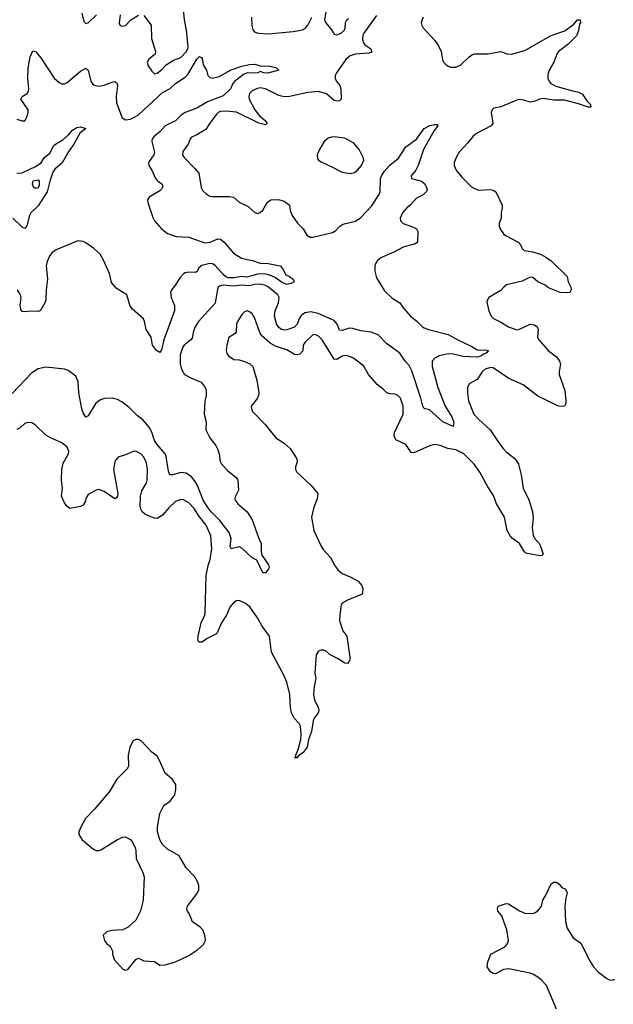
# Model space of a CAD drawing. Header units: inches. Extents: x 1839270 to 1929235, y 762242 to 910350.
# Tile 347 of 362: x 1900111 to 1904600, y 887547 to 894992. Entities that reach past the tile are written whole.
import ezdxf

# ---------------------------------------------------------------- set-up
doc = ezdxf.new("R2010")
doc.units = ezdxf.units.IN
doc.header["$MEASUREMENT"] = 0
doc.layers.add('B9808', color=7, linetype='Continuous')
doc.layers.add('B9809', color=7, linetype='Continuous')

msp = doc.modelspace()

# ---------------------------------------------------------------- linework, layer by layer
at = {"layer": 'B9808', "color": 5, "elevation": 680}
for points in [[(1902347.3, 890000), (1902338.2, 889950), (1902333.8, 889890), (1902341.1, 889850), (1902367.6, 889790), (1902372.1, 889767.9), (1902368.4, 889751.6), (1902337.3, 889710), (1902330.4, 889689.6), (1902318.3, 889610), (1902294, 889550), (1902284.9, 889490), (1902254.4, 889450), (1902217.6, 889422.4), (1902210, 889409.6), (1902189.6, 889409.6), (1902198.6, 889421.4), (1902198, 889430), (1902218.6, 889481.4), (1902236.4, 889550), (1902240.4, 889590), (1902233.3, 889650), (1902225.3, 889670), (1902187.2, 889710), (1902166.6, 889750), (1902158.7, 889790), (1902153.3, 889890), (1902130, 889983.6), (1902123.1, 890000)], [(1904169.8, 887509.8), (1904094, 887690), (1904057.7, 887730), (1904030, 887752), (1903990, 887775.1), (1903970, 887781.4), (1903810, 887814), (1903770, 887809.6), (1903710, 887776.3), (1903690, 887778.7), (1903670, 887791.8), (1903646.9, 887830), (1903651, 887869), (1903674.5, 887925.5), (1903779.2, 887980.8), (1903797.7, 888002.3), (1903806, 888030), (1903794, 888110), (1903761.8, 888201.8), (1903755.5, 888215.5), (1903726, 888250), (1903723.1, 888270), (1903729.8, 888290.2), (1903790, 888308.4), (1903806.4, 888306.4), (1903890, 888253.4), (1903930, 888237.3), (1903990, 888234), (1904010, 888240.7), (1904030, 888254), (1904056.2, 888290), (1904066.3, 888333.7), (1904090, 888371), (1904130, 888458.8), (1904150, 888471), (1904170, 888470.8), (1904190, 888456), (1904210, 888431), (1904237.1, 888417.1), (1904250.4, 888390.4), (1904240.3, 888350), (1904234, 888290), (1904236.9, 888170), (1904250, 888123), (1904295.3, 888050), (1904354, 888010), (1904424.9, 887870), (1904450.3, 887830), (1904487.6, 887790), (1904550, 887742), (1904570, 887732.2), (1904590, 887730.4), (1904610, 887737)]]:
    msp.add_lwpolyline(points, dxfattribs=at)
at = {"layer": 'B9808', "color": 5, "elevation": 720}
msp.add_lwpolyline([(1901010, 889549), (1900990, 889548.7), (1900970, 889538), (1900942.8, 889490), (1900930.7, 889430), (1900933.4, 889350), (1900927.3, 889330), (1900844.4, 889250), (1900790, 889156), (1900678, 889022), (1900609, 888951), (1900573.1, 888886.9), (1900558.4, 888850), (1900559.5, 888830), (1900583.1, 888790), (1900670, 888719.5), (1900690, 888710.3), (1900710, 888710.3), (1900730, 888718), (1900850, 888793.7), (1900890, 888810.4), (1900910, 888812.7), (1900950.3, 888790.3), (1900970, 888762.8), (1900983.1, 888730), (1900988.5, 888710), (1900992.7, 888650), (1901042.8, 888542.8), (1901051.8, 888510), (1901045.1, 888334.9), (1901025.7, 888254.3), (1900990, 888184), (1900930.3, 888129.7), (1900890, 888109.4), (1900810, 888105.2), (1900770, 888094), (1900742, 888070), (1900751.3, 888030), (1900770, 888004.7), (1900792, 887990), (1900812, 887950), (1900812, 887928), (1900824.5, 887884.5), (1900890, 887812), (1900910, 887804.7), (1900930, 887811), (1900990, 887886), (1901010, 887896), (1901050, 887874.8), (1901130, 887870.8), (1901170, 887844), (1901210, 887846), (1901290, 887868.5), (1901390, 887916.5), (1901458.8, 887961.2), (1901500.3, 887999.7), (1901515.8, 888030), (1901511.3, 888070), (1901494.7, 888110), (1901475.6, 888130), (1901417.6, 888170), (1901393.6, 888233.6), (1901379, 888250), (1901374, 888270), (1901381.2, 888290), (1901450, 888381), (1901465.2, 888410), (1901464.7, 888444.7), (1901459, 888470), (1901436, 888510), (1901370, 888579), (1901316.2, 888670), (1901230, 888719.7), (1901190, 888756.3), (1901171.9, 888790), (1901153.6, 888850), (1901151.9, 888890), (1901171, 888989), (1901201.2, 889050), (1901250, 889084), (1901283.7, 889130), (1901292, 889170), (1901292.3, 889210), (1901265.2, 889250), (1901210, 889294), (1901169.4, 889390), (1901150, 889424), (1901110, 889453.2), (1901030, 889539)], close=True, dxfattribs=at)
at = {"layer": 'B9809', "color": 5}
for points, elevation in [([(1901050, 895023.8), (1901106, 894950), (1901106.7, 894850), (1901137.7, 894750), (1901135.2, 894730), (1901087.6, 894692.4), (1901075.3, 894670), (1901082.5, 894642.5), (1901110, 894601.3), (1901130, 894582.6), (1901150, 894586.7), (1901185.4, 894614.6), (1901218.9, 894650), (1901273.9, 894686.1), (1901330, 894704.7), (1901370, 894747.7), (1901381.8, 894770), (1901384.4, 894790), (1901371.7, 894911.8), (1901357.2, 894990), (1901349.9, 895070)], 660), ([(1902810, 895023.1), (1902713.1, 894890), (1902706.5, 894873.5), (1902703, 894843), (1902710, 894815.3), (1902721.9, 894801.9), (1902767.2, 894770), (1902773.1, 894746.9), (1902750, 894737.6), (1902650, 894729.8), (1902610, 894718.8), (1902577.4, 894690), (1902506.2, 894590), (1902496.9, 894570), (1902495.5, 894550), (1902504.9, 894530), (1902532.8, 894492.8), (1902538.9, 894470), (1902542, 894390), (1902530, 894376.9), (1902510, 894374.7), (1902490, 894380.9), (1902430, 894429.7), (1902370, 894448.4), (1902290, 894440.3), (1902150, 894409.7), (1902110, 894408), (1902070, 894418), (1901970, 894468.9), (1901930, 894475.7), (1901910, 894472.4), (1901870, 894453.8), (1901850, 894432.6), (1901844.1, 894410), (1901846.8, 894390), (1901889, 894309), (1901924.2, 894264.2), (1901967.3, 894230), (1901980.7, 894210), (1901977.5, 894202.5), (1901970, 894197.2), (1901919.3, 894210), (1901751.1, 894291.1), (1901670, 894301.1), (1901630, 894298.3), (1901610.8, 894289.2), (1901601.4, 894278.6), (1901548.9, 894210), (1901518.9, 894161.1), (1901450, 894120.3), (1901410, 894103.7), (1901399.3, 894090), (1901384.9, 894050), (1901344, 893996), (1901342.2, 893970), (1901354.4, 893950), (1901433.7, 893870), (1901464.6, 893830), (1901482.6, 893722.6), (1901496.7, 893696.7), (1901517.7, 893677.7), (1901550, 893658), (1901570, 893653.7), (1901695.6, 893655.6), (1901728.8, 893648.8), (1901771.9, 893611.9), (1901839.9, 893579.9), (1901890, 893534), (1901910, 893525.5), (1901930, 893533.4), (1901950, 893550.7), (1901982.9, 893610), (1902009.2, 893630), (1902067.9, 893632.1), (1902110, 893618.7), (1902150.5, 893590), (1902156.3, 893550), (1902170.7, 893510), (1902212.5, 893452.5), (1902254, 893410), (1902283, 893363), (1902308, 893348), (1902328.1, 893348.1), (1902476.6, 893383.4), (1902502.5, 893397.5), (1902532.3, 893430), (1902553.9, 893446.1), (1902650, 893468.1), (1902690, 893495.6), (1902770, 893581.2), (1902828.5, 893670), (1902837.4, 893690), (1902840.3, 893790), (1902850, 893817.2), (1902870, 893846.3), (1902910, 893891.8), (1902976.5, 893943.6), (1903029.9, 894030.1), (1903111.6, 894088.4), (1903170, 894167.8), (1903211.4, 894191.4), (1903250, 894200.3), (1903270, 894198), (1903273, 894190), (1903245.7, 894154.3), (1903163.2, 894010), (1903125.2, 893890), (1903105.3, 893854.7), (1903070.6, 893810), (1903074.8, 893790), (1903150, 893770.3), (1903174.9, 893750), (1903192.7, 893710), (1903188.3, 893691.7), (1903164, 893670), (1903110, 893638.7), (1903067.2, 893592.8), (1903039.3, 893570), (1903006, 893530), (1902988, 893490), (1902990.7, 893470), (1903010.4, 893450.4), (1903090, 893422), (1903110.8, 893410), (1903120.7, 893390), (1903119.1, 893310), (1903102.8, 893297.2), (1903010, 893272.8), (1902944.3, 893235.7), (1902841.3, 893190), (1902817.4, 893170), (1902803.6, 893150), (1902797.6, 893130), (1902796.5, 893090), (1902810, 893040.7), (1902870, 892942), (1902927.1, 892887.1), (1902986.7, 892850), (1903013.4, 892810), (1903065.7, 892750), (1903112.8, 892712.8), (1903157.1, 892670), (1903170, 892661.1), (1903202.8, 892650), (1903350, 892611.5), (1903423, 892570), (1903530, 892521), (1903570, 892495.5), (1903590, 892492.1), (1903630, 892494.7), (1903656, 892490), (1903638, 892470), (1903618, 892462), (1903604.2, 892450), (1903570, 892438.8), (1903465, 892445), (1903390, 892463), (1903350, 892464.8), (1903282, 892450), (1903250, 892432.6), (1903230.3, 892410), (1903229.2, 892370), (1903272, 892210), (1903328.5, 892068.5), (1903379.7, 891990), (1903393, 891947), (1903390, 891915.3), (1903310, 891952), (1903210, 892042.4), (1903170, 892052.3), (1903159.7, 892070), (1903144.8, 892130), (1903076.4, 892336.4), (1903057.2, 892377.2), (1903026.6, 892410), (1902984.4, 892470), (1902884.3, 892544.3), (1902822.9, 892610), (1902769, 892630), (1902690, 892639.5), (1902630, 892657.8), (1902601.5, 892658.5), (1902550, 892640.7), (1902530, 892645.1), (1902512.4, 892690), (1902490, 892716.2), (1902368.2, 892770), (1902310, 892782.3), (1902270, 892775.9), (1902242.3, 892757.7), (1902225.9, 892734.1), (1902209.4, 892690.6), (1902190, 892667.2), (1902130, 892647.2), (1902110, 892644.7), (1902090, 892648.4), (1902070, 892664.2), (1902051.7, 892691.7), (1902038.4, 892750), (1902041.7, 892790), (1902068.7, 892850), (1902072.5, 892890), (1902063.4, 892910), (1901993.2, 892970), (1901970, 892981.9), (1901930, 892992.7), (1901890, 892989), (1901850, 892978.4), (1901790, 892985), (1901730, 892976.7), (1901650, 892983.2), (1901622.3, 892977.7), (1901612, 892968), (1901606.7, 892953.3), (1901590, 892847.6), (1901462.7, 892710), (1901437.7, 892670), (1901424.6, 892635.4), (1901415.5, 892584.5), (1901404.9, 892570), (1901354.3, 892530), (1901343.2, 892510), (1901323.5, 892456.5), (1901325.2, 892390), (1901333.4, 892350), (1901358, 892310), (1901410, 892280.3), (1901482.8, 892250), (1901512.7, 892210), (1901520.5, 892190), (1901520.5, 892150), (1901511.9, 892108.1), (1901506.4, 892010), (1901521.6, 891950), (1901519.1, 891890), (1901547.7, 891830), (1901593.2, 891773.2), (1901607.1, 891747.1), (1901618.9, 891710), (1901627.2, 891650), (1901635.1, 891635.1), (1901682.2, 891582.2), (1901748, 891530), (1901760.4, 891510), (1901766.8, 891433.2), (1901742.8, 891390), (1901739.1, 891370), (1901745.5, 891350), (1901760.4, 891330), (1901830, 891270.4), (1901870.2, 891210), (1901915.6, 891075.6), (1901938, 891030), (1901937.3, 890970), (1901942.5, 890942.5), (1901993, 890870), (1901996.3, 890850), (1901990, 890835.3), (1901970, 890808.7), (1901950, 890809), (1901905.2, 890905.2), (1901870, 890922.9), (1901790, 890996.3), (1901770, 891005.1), (1901709.7, 890989.7), (1901703, 891010), (1901711.1, 891070), (1901695.2, 891115.2), (1901623.7, 891203.7), (1901558.1, 891270), (1901528.1, 891310), (1901499, 891359), (1901455.6, 891470), (1901439.2, 891499.2), (1901410, 891536.2), (1901370, 891562.4), (1901330, 891569), (1901270, 891550.9), (1901247.3, 891550), (1901237.1, 891577.1), (1901219.2, 891690), (1901209.9, 891710), (1901150, 891780.2), (1901130.9, 891810), (1901110, 891874), (1901090, 891909.8), (1901044.6, 891964.6), (1900999.5, 891999.5), (1900939.1, 892059.1), (1900882.2, 892102.2), (1900850, 892120.5), (1900810, 892129.6), (1900752.1, 892127.9), (1900722.3, 892117.7), (1900687.1, 892092.9), (1900630, 891997.2), (1900610, 891985.2), (1900590, 892019), (1900581.1, 892050), (1900557.7, 892170), (1900554, 892254), (1900535.6, 892295.6), (1900478, 892338), (1900449.6, 892349.6), (1900310, 892364.2), (1900250, 892351.2), (1900201.4, 892318.6), (1900054.5, 892165.5)], 660), ([(1900580.3, 895040.3), (1900596.8, 894976.8), (1900610, 894962.8), (1900630, 894968), (1900692.5, 895027.5)], 660), ([(1900870.5, 895029.5), (1900864.1, 894964.1), (1900870, 894947.3), (1900890, 894942), (1900910, 894948), (1900952.3, 894990), (1901010, 895026.7)], 660), ([(1903163, 895010), (1903147.3, 894970), (1903150.6, 894950), (1903162, 894930), (1903250, 894834.4), (1903280.3, 894790), (1903297.6, 894750), (1903308.2, 894690), (1903316.3, 894670), (1903332.1, 894652.1), (1903350, 894640.5), (1903370, 894633), (1903410, 894632.7), (1903446, 894650), (1903510, 894710.5), (1903530, 894725.5), (1903550, 894732.7), (1903650, 894733.4), (1903750, 894750.7), (1903794.2, 894734.2), (1903830, 894730.4), (1903930, 894758.5), (1904130, 894871.6), (1904231.9, 894908.1), (1904301.1, 894958.9), (1904330, 894990.6), (1904350, 894991.3), (1904350.4, 894970.4), (1904342.8, 894957.2), (1904336.5, 894910), (1904320.3, 894870), (1904256, 894804), (1904186.4, 894750), (1904172.7, 894730), (1904148.9, 894671.1), (1904114.9, 894610), (1904104.9, 894575.1), (1904104.9, 894550), (1904112.2, 894530), (1904128.4, 894510), (1904164.9, 894490), (1904290, 894453.4), (1904330, 894446.7), (1904364, 894430), (1904399, 894379), (1904426, 894350), (1904430.8, 894330), (1904410, 894329.6), (1904336.2, 894356.2), (1904230, 894384.2), (1904150, 894382), (1904070, 894395.3), (1904041, 894390), (1904010, 894375.1), (1903970, 894367.8), (1903922.7, 894382.7), (1903890, 894387.6), (1903870, 894383.6), (1903750, 894333), (1903697.1, 894322.9), (1903683, 894310), (1903677.1, 894290), (1903688.5, 894210), (1903676.4, 894190), (1903564, 894130), (1903539.1, 894110), (1903499.9, 894060.1), (1903434.9, 893990), (1903410.5, 893950), (1903395.5, 893910), (1903395.5, 893890), (1903413, 893850), (1903457.5, 893797.5), (1903528.1, 893728.1), (1903550, 893714), (1903582.5, 893702.5), (1903668.5, 893708.5), (1903690, 893703), (1903710.4, 893690.4), (1903760.5, 893590), (1903760.5, 893570), (1903750.7, 893530), (1903750.5, 893490), (1903735.8, 893450), (1903735.8, 893430), (1903746.3, 893406.3), (1903770, 893373.4), (1903790, 893358), (1903881, 893310), (1903897.3, 893290), (1903910, 893261), (1903926.6, 893246.6), (1903990, 893236.5), (1904055.1, 893215.1), (1904090, 893197.1), (1904130, 893168), (1904250, 893051), (1904259.1, 893010), (1904277.3, 892970), (1904281, 892950), (1904270.4, 892929.6), (1904250, 892926.6), (1904198, 892930), (1904110, 892964.2), (1904083.5, 892983.5), (1904029.2, 893010), (1903990, 893042), (1903970, 893044), (1903910, 893014.5), (1903793, 892987), (1903771, 892970), (1903750, 892944), (1903658, 892890), (1903647.1, 892872.9), (1903644, 892856), (1903659.1, 892790), (1903676, 892750), (1903693, 892733), (1903750, 892705.5), (1903806, 892670), (1903870, 892646.7), (1903890.6, 892650.6), (1903970, 892688.9), (1904003.2, 892683.2), (1904023.8, 892670), (1904032, 892650), (1904027.1, 892590), (1904035.6, 892570), (1904107.4, 892490), (1904170, 892442), (1904192.6, 892410), (1904199.6, 892390), (1904190.2, 892330), (1904191.4, 892310), (1904232, 892188), (1904241.6, 892110), (1904240.7, 892090), (1904231, 892070), (1904210, 892067), (1904184, 892070), (1904030, 892146.2), (1903916.9, 892230), (1903810, 892277.8), (1903690, 892358.2), (1903670, 892361.2), (1903630, 892348.6), (1903607.6, 892330), (1903570, 892271.6), (1903510, 892238.4), (1903496.5, 892210), (1903496, 892170), (1903504.7, 892110), (1903543.9, 892010), (1903580.7, 891970), (1903669.2, 891890), (1903732.8, 891792.8), (1903766.7, 891750), (1903790, 891724.4), (1903853.9, 891673.9), (1903881.8, 891630), (1903902.2, 891550), (1903918.6, 891450), (1903960.9, 891360.9), (1903988.2, 891270), (1903994.4, 891225.6), (1903986.9, 891150), (1903994, 891094), (1904006.8, 891066.8), (1904036, 891036), (1904050.2, 891010.2), (1904068.4, 890951.6), (1904059.7, 890940.3), (1904042.9, 890937.1), (1903937.8, 890957.8), (1903927.3, 890967.3), (1903891, 891031), (1903837.6, 891070), (1903819.6, 891090), (1903797.4, 891130), (1903776.4, 891230), (1903717.6, 891330), (1903694.8, 891394.8), (1903650, 891460.4), (1903591.2, 891571.2), (1903548.2, 891630), (1903468.5, 891708.5), (1903410, 891738.3), (1903349.5, 891749.5), (1903290, 891771.2), (1903250, 891779.1), (1903210, 891769.2), (1903110, 891723.7), (1903090, 891717.2), (1903070, 891719.6), (1903030, 891779.7), (1902954.3, 891814.3), (1902941.6, 891841.6), (1902945.7, 891870), (1903011.3, 892010), (1903009.8, 892070), (1902990.7, 892130), (1902970, 892149.7), (1902950, 892159.7), (1902910, 892163), (1902886, 892170), (1902858.7, 892198.7), (1902813.4, 892233.4), (1902749.6, 892310), (1902712.9, 892372.9), (1902666.6, 892410), (1902630, 892434.3), (1902590, 892451.1), (1902570, 892452.6), (1902550, 892446.3), (1902510, 892421.7), (1902490, 892425.1), (1902399.3, 892570), (1902370, 892599.7), (1902350, 892609.7), (1902330, 892611.1), (1902267.3, 892550), (1902254, 892530), (1902251.3, 892488.7), (1902230, 892461.9), (1902210, 892456.9), (1902190, 892459.9), (1902130, 892495.1), (1902050, 892521.1), (1902005.7, 892545.7), (1901941.5, 892601.5), (1901926.2, 892626.2), (1901890, 892732), (1901870, 892766.6), (1901850, 892783.7), (1901830, 892789.4), (1901810, 892782), (1901790, 892762.9), (1901754.8, 892705.2), (1901749.3, 892690), (1901748.3, 892631.7), (1901741.4, 892618.6), (1901692.3, 892587.7), (1901677.6, 892530), (1901672.7, 892490), (1901678, 892470), (1901690, 892450.8), (1901730, 892422.8), (1901770, 892419.1), (1901810, 892407.3), (1901851.3, 892390), (1901874, 892370), (1901905.2, 892265.2), (1901918.7, 892170), (1901917.6, 892150), (1901908.2, 892130), (1901862, 892070), (1901863.8, 892050), (1901872.7, 892030), (1901968.4, 891930), (1902049, 891829), (1902110.6, 891790), (1902155.5, 891750), (1902207.7, 891670), (1902210.4, 891649.6), (1902197.3, 891610), (1902197.3, 891590), (1902206.8, 891570), (1902314, 891470), (1902366, 891410), (1902361, 891370), (1902334.4, 891305.6), (1902317.3, 891230), (1902336.3, 891130), (1902390.6, 891010), (1902405.5, 890985.5), (1902463.9, 890923.9), (1902488.4, 890870), (1902518, 890830), (1902550, 890803.8), (1902610, 890779.1), (1902670, 890746), (1902696.8, 890716.8), (1902706.8, 890690), (1902703.5, 890656.5), (1902695.2, 890644.8), (1902590, 890603.6), (1902550, 890580.9), (1902542.4, 890570), (1902538.4, 890550), (1902530.6, 890490.6), (1902530.4, 890450), (1902554.9, 890370), (1902586, 890330), (1902608, 890172), (1902607.3, 890150), (1902602, 890138), (1902590, 890124), (1902570, 890126.6), (1902520.1, 890160.1), (1902459.3, 890190), (1902430, 890214.5), (1902410, 890223.6), (1902390, 890225.6), (1902370, 890217.6), (1902353.7, 890190), (1902343.9, 890050), (1902349.1, 890010), (1902347.3, 890000)], 680), ([(1901864.2, 895010), (1901866.5, 894950), (1901874.6, 894914.6), (1901890, 894898.4), (1901918, 894890), (1901990, 894885), (1902178.2, 894901.8), (1902250, 894915.8), (1902272.1, 894927.9), (1902289.8, 894950.2), (1902319.6, 895010)], 660), ([(1902426.3, 895050), (1902415.5, 894990), (1902422.2, 894970), (1902462.9, 894922.9), (1902490, 894883), (1902510, 894877.6), (1902542, 894890), (1902564.7, 894910), (1902572.1, 894930), (1902575.8, 894970), (1902585.6, 894990), (1902598.4, 895001.6)], 660), ([(1900090, 894239.3), (1900130, 894226), (1900150, 894226), (1900163.7, 894250), (1900175.1, 894290), (1900174.3, 894310), (1900118.7, 894390), (1900129.3, 894410), (1900166.4, 894433.6), (1900177.7, 894450), (1900179.8, 894470), (1900171.8, 894550), (1900174.6, 894625.4), (1900190, 894711.3), (1900210, 894756), (1900230, 894750.8), (1900270, 894704), (1900372.9, 894550), (1900410, 894516), (1900430, 894507.2), (1900450, 894507.4), (1900470, 894516.5), (1900570, 894602), (1900610, 894626), (1900630, 894611), (1900650, 894526.8), (1900664.2, 894504.2), (1900676.2, 894496.2), (1900710, 894488.4), (1900750, 894497.6), (1900810, 894520.3), (1900830, 894523.8), (1900838.9, 894518.9), (1900848.5, 894508.5), (1900851.4, 894491.4), (1900840.2, 894410), (1900842.5, 894362.5), (1900886.7, 894250), (1900910, 894234), (1900950, 894239.6), (1901010, 894271.7), (1901190, 894439.8), (1901247.7, 894472.3), (1901289.9, 894510.1), (1901362.7, 894557.3), (1901382.6, 894577.4), (1901450, 894693.1), (1901470, 894712.2), (1901486, 894706), (1901490, 894698), (1901498.7, 894650), (1901522.6, 894610), (1901534, 894570), (1901550, 894554), (1901570, 894550.3), (1901618.5, 894561.5), (1901710, 894612.6), (1901790, 894639.2), (1901850, 894653.4), (1901890, 894655.6), (1901940.5, 894640.5), (1901990, 894643.7), (1902046.8, 894630), (1902070.6, 894609.4), (1901988.2, 894588.2), (1901958, 894590), (1901930, 894599), (1901912, 894590), (1901892.9, 894587.1), (1901830, 894589), (1901802.5, 894577.5), (1901735.5, 894524.5), (1901723.9, 894510), (1901705.7, 894470), (1901650, 894416.5), (1901530, 894371), (1901450, 894322.6), (1901361.5, 894290), (1901331.4, 894270), (1901290, 894225.7), (1901211.6, 894190), (1901174.4, 894145.6), (1901130.1, 894109.9), (1901114, 894090), (1901110.2, 894070), (1901130.2, 893989.8), (1901125.5, 893970), (1901090, 893919.5), (1901086, 893910), (1901087.7, 893890), (1901110, 893853), (1901135.1, 893795.1), (1901150, 893775.5), (1901186, 893750), (1901193.4, 893730), (1901184, 893710), (1901170, 893698), (1901090.3, 893649.7), (1901077.6, 893630), (1901078.9, 893610), (1901117.1, 893497.1), (1901131, 893471), (1901183.6, 893410), (1901230, 893374.7), (1901293.1, 893353.1), (1901390, 893346.4), (1901510, 893304.3), (1901551.5, 893308.5), (1901610, 893334.9), (1901630, 893331.7), (1901657, 893310), (1901727.2, 893227.2), (1901789.3, 893189.3), (1901830, 893177.2), (1901872, 893172), (1901930, 893151.3), (1901990, 893149.2), (1902080.7, 893130), (1902099.3, 893110), (1902122.8, 893062.8), (1902150.8, 893050), (1902178.8, 893030), (1902186, 893010), (1902163.8, 892996.2), (1902130, 892989.8), (1902090, 893007.3), (1902042.1, 893042.1), (1902014.6, 893054.6), (1901985.5, 893065.5), (1901950, 893070.9), (1901910, 893067.9), (1901830, 893045.7), (1901790, 893049.1), (1901730, 893039.3), (1901690, 893041), (1901670, 893047.3), (1901650, 893063.7), (1901590, 893134.1), (1901570, 893145.4), (1901550, 893147.4), (1901487.5, 893132.5), (1901465.2, 893114.8), (1901451.9, 893088.1), (1901440, 893080), (1901390, 893081.9), (1901362.7, 893077.3), (1901350, 893069.8), (1901321.3, 893038.7), (1901290, 892986.6), (1901259.3, 892950), (1901250.5, 892930), (1901255.5, 892890), (1901282, 892830), (1901281.1, 892790), (1901200.1, 892570), (1901184.1, 892495.9), (1901170, 892475.8), (1901144.8, 892490), (1901114.5, 892530), (1901104.8, 892590), (1901066.9, 892650), (1901056.1, 892710), (1901047.5, 892730), (1900963, 892803), (1900945.5, 892825.5), (1900920.2, 892910), (1900841.7, 892961.7), (1900804.5, 893004.5), (1900790, 893073.6), (1900748.5, 893168.5), (1900718.8, 893218.8), (1900670, 893264.5), (1900610, 893304.5), (1900590, 893315.1), (1900550, 893319), (1900387.4, 893252.6), (1900354.4, 893230), (1900336.1, 893203.9), (1900317.8, 893162.2), (1900311.9, 893130), (1900320.6, 893030), (1900310.2, 892950), (1900308.6, 892871.4), (1900301.5, 892850), (1900268.3, 892791.7), (1900250, 892785.1), (1900190, 892787.8), (1900150, 892782.4), (1900130, 892784.5), (1900120.6, 892800.6), (1900114, 892830), (1900123, 892890), (1900117.6, 892910), (1900094, 892950)], 640), ([(1900090, 893831.4), (1900130, 893834), (1900230, 893880.3), (1900270, 893906), (1900298.4, 893950), (1900338.3, 893981.7), (1900370, 894039.1), (1900390, 894056.3), (1900437, 894083), (1900479.1, 894120.9), (1900510, 894157.3), (1900543.9, 894176.1), (1900570, 894180.5), (1900611.3, 894170), (1900565.3, 894134.7), (1900521.6, 894050), (1900482.9, 893997.1), (1900432.9, 893910), (1900377.7, 893862.3), (1900361.5, 893838.5), (1900338.5, 893770), (1900319.6, 893690), (1900250, 893582.9), (1900194.4, 893530), (1900185.3, 893510), (1900166, 893434), (1900150, 893414), (1900130, 893424), (1900059.5, 893490)], 620), ([(1902123.1, 890000), (1902110, 890031.5), (1902016, 890210), (1901999.3, 890330), (1901945.3, 890405.3), (1901910, 890469.8), (1901851.4, 890551.4), (1901817.9, 890577.9), (1901770, 890599), (1901750, 890598.5), (1901730, 890585.7), (1901701.1, 890550), (1901674.9, 890490), (1901635.9, 890430), (1901605.1, 890354.9), (1901594.9, 890345.1), (1901527.7, 890312.3), (1901490, 890286), (1901470, 890285.2), (1901464, 890290), (1901458, 890310), (1901460.5, 890330), (1901483.1, 890430), (1901509.8, 890490), (1901512.8, 890507.2), (1901521.9, 890790), (1901536.2, 890863.8), (1901550.6, 890910.6), (1901563.2, 890990), (1901556.8, 891090), (1901519.9, 891170), (1901463.3, 891243.2), (1901430, 891294.5), (1901390, 891338.9), (1901350, 891362.4), (1901330, 891363), (1901290, 891347.8), (1901239.3, 891300.7), (1901190, 891244.2), (1901150, 891220.5), (1901130, 891222.4), (1901090, 891238.5), (1901055.4, 891255.4), (1901038, 891270), (1901026.6, 891290), (1901022.6, 891310), (1901024, 891390), (1901035.6, 891430), (1901071, 891490), (1901076, 891510), (1901076.8, 891590), (1901070, 891641.2), (1901050, 891682.7), (1901030, 891706.6), (1900990, 891729.4), (1900970, 891726.6), (1900910, 891700.7), (1900856.4, 891683.6), (1900837.3, 891662.7), (1900830.3, 891649.7), (1900821.7, 891590), (1900852.7, 891410), (1900850, 891388), (1900843.5, 891376.5), (1900830, 891369.3), (1900750, 891423), (1900710, 891439.6), (1900690, 891434), (1900630, 891402.4), (1900610, 891372.3), (1900608.9, 891350), (1900590, 891320.5), (1900569.8, 891309.8), (1900490, 891296.3), (1900470, 891309.6), (1900450, 891339.5), (1900428.4, 891390), (1900434.2, 891450), (1900428.4, 891510), (1900429.7, 891590), (1900440.6, 891639.4), (1900479.8, 891710), (1900482.3, 891730), (1900470, 891759.7), (1900430, 891792.9), (1900344, 891830), (1900309, 891850), (1900227.6, 891927.6), (1900202.9, 891942.9), (1900170, 891947), (1900150, 891937.6), (1900114.5, 891905.5), (1900090, 891893.3)], 680)]:
    msp.add_lwpolyline(points, dxfattribs=dict(at, elevation=elevation))
for points, elevation in [([(1902490, 894105.1), (1902470, 894104.5), (1902443.9, 894096.1), (1902413.4, 894070), (1902377.1, 894010), (1902360.5, 893970), (1902362.4, 893942.4), (1902370.8, 893930), (1902390, 893916.3), (1902477.3, 893877.3), (1902530, 893848), (1902550, 893839.3), (1902610, 893828.2), (1902642.9, 893837.1), (1902665.8, 893854.2), (1902695.1, 893890), (1902714, 893930), (1902709.3, 893950), (1902678, 894010), (1902638.2, 894058.2), (1902570, 894096.3)], 680), ([(1900250, 893777.6), (1900210.6, 893769.4), (1900206.3, 893750), (1900213, 893730), (1900230, 893717.6), (1900250, 893721.3), (1900261.7, 893738.3), (1900260.9, 893770)], 620)]:
    msp.add_lwpolyline(points, close=True, dxfattribs=dict(at, elevation=elevation))

doc.saveas('drawing.dxf')
